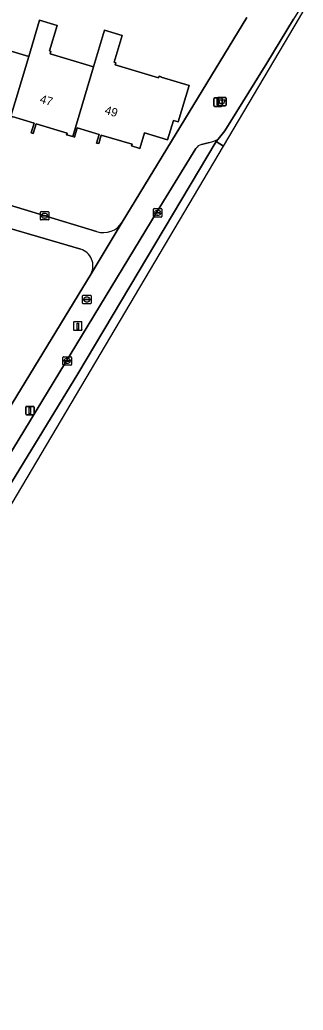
# Model space of a CAD drawing. Extents: x 162184 to 163154, y 385507 to 386516.
# Drawn here: x 162826.3 to 162859.8, y 385954.9 to 386071.9 of the extents above; entities that cross this region are included whole.
import ezdxf

# ---------------------------------------------------------------- set-up
doc = ezdxf.new("R2010")
doc.units = 0
for name, color, linetype in [('IMGEO_Afvalbak', 7, 'Continuous'), ('IMGEO_Brandkraan', 7, 'Continuous'), ('IMGEO_Erf', 7, 'Continuous'), ('IMGEO_Kolk', 7, 'Continuous'), ('IMGEO_Laadpaal', 7, 'Continuous'), ('IMGEO_Lichtmast', 7, 'Continuous'), ('IMGEO_Pand', 7, 'Continuous'), ('IMGEO_Pand_nummerreeks', 7, 'Continuous'), ('IMGEO_Parkeervlak_gesloten', 7, 'Continuous'), ('IMGEO_Rijbaan_lokaal_gesloten', 7, 'Continuous'), ('IMGEO_Rijbaan_lokaal_open', 7, 'Continuous'), ('IMGEO_Voetpad_open', 7, 'Continuous')]:
    doc.layers.add(name, color=color, linetype=linetype)

msp = doc.modelspace()

# ---------------------------------------------------------------- linework, layer by layer
at = {"layer": 'IMGEO_Afvalbak'}
for p, q in [((162849.78, 386062.78), (162850.57, 386062.78)), ((162850.57, 386062.78), (162849.78, 386062.78)), ((162849.68, 386061.88), (162849.68, 386062.68)), ((162849.68, 386062.68), (162849.68, 386061.88)), ((162850.57, 386061.78), (162849.78, 386061.78)), ((162849.78, 386061.78), (162850.57, 386061.78)), ((162850.67, 386062.68), (162850.67, 386061.88)), ((162850.67, 386061.88), (162850.67, 386062.68))]:
    msp.add_line(p, q, dxfattribs=at)
msp.add_lwpolyline([(162849.82, 386062.5), (162850.53, 386062.5), (162850.38, 386062.03), (162849.97, 386062.03), (162849.82, 386062.5)], dxfattribs=at)
for centre, start, end in [((162849.78, 386062.68), 90, 180), ((162849.78, 386062.68), 90, 180), ((162850.57, 386062.68), 0, 90), ((162850.57, 386062.68), 360, 90), ((162849.78, 386061.88), 180, 270), ((162849.78, 386061.88), 180, 270), ((162850.57, 386061.88), 270, 0), ((162850.57, 386061.88), 270, 0)]:
    msp.add_arc(centre, 0.1, start, end, dxfattribs=at)
at = {"layer": 'IMGEO_Brandkraan'}
for p, q in [((162833.82, 386039.4), (162834.67, 386039.4)), ((162833.74, 386038.48), (162833.74, 386039.33)), ((162834.67, 386038.4), (162833.82, 386038.4)), ((162834, 386038.9), (162834, 386038.91)), ((162834.44, 386038.86), (162834.04, 386038.86)), ((162834.05, 386038.95), (162834.44, 386038.95)), ((162834.23, 386039.18), (162834.26, 386039.18)), ((162834.25, 386038.62), (162834.23, 386038.62)), ((162834.49, 386038.91), (162834.49, 386038.9)), ((162834.74, 386039.33), (162834.74, 386038.48))]:
    msp.add_line(p, q, dxfattribs=at)
for points in [[(162833.82, 386039.4), (162834.67, 386039.4)], [(162833.74, 386038.48), (162833.74, 386039.33)], [(162834.67, 386038.4), (162833.82, 386038.4)], [(162834.74, 386039.33), (162834.74, 386038.48)]]:
    msp.add_lwpolyline(points, dxfattribs=at)
for centre, radius, start, end in [((162833.82, 386039.33), 0.0765, 91.552, 178.448), ((162833.82, 386039.33), 0.0765, 91.552, 178.448), ((162834.67, 386039.33), 0.0765, 1.552, 88.448), ((162834.67, 386039.33), 0.0765, 1.552, 88.448), ((162833.82, 386038.48), 0.0765, 181.552, 268.448), ((162833.82, 386038.48), 0.0765, 181.552, 268.448), ((162834.04, 386038.91), 0.0403, 85.8775, 175.7526), ((162834.04, 386038.9), 0.0366, 178.938, 274.7102), ((162834.45, 386038.91), 0.0386, 1.7309, 96.639), ((162834.44, 386038.9), 0.043, 264.8664, 352.4533), ((162834.67, 386038.48), 0.0765, 271.552, 358.448), ((162834.67, 386038.48), 0.0765, 271.552, 358.448)]:
    msp.add_arc(centre, radius, start, end, dxfattribs=at)
for centre, major_axis, ratio, start_param, end_param in [((162834.23, 386038.9), (-0.387, 0.002), 0.722429, 4.712389, 7.853982), ((162834.25, 386038.9), (-0.39, 0.002), 0.717154, 1.570796, 4.712389)]:
    msp.add_ellipse(centre, major_axis=major_axis, ratio=ratio, start_param=start_param, end_param=end_param, dxfattribs=at)
at = {"layer": 'IMGEO_Erf'}
for points in [[(162838.41, 386048.05), (162853.11, 386072.21)], [(162822.23, 386069.14), (162827.38, 386067.6), (162828.66, 386071.89), (162830.73, 386071.27), (162829.83, 386068.27), (162830, 386068.22), (162829.91, 386067.93), (162835.04, 386066.4), (162836.33, 386070.72), (162838.4, 386070.1), (162837.46, 386066.93), (162837.67, 386066.86), (162837.59, 386066.61), (162842.7, 386065.09), (162842.76, 386065.29), (162843.03, 386065.21), (162843.02, 386065.17), (162846.31, 386064.19), (162845.03, 386059.9), (162844.46, 386060.07), (162843.77, 386057.77), (162841.05, 386058.58), (162840.5, 386056.76), (162839.53, 386057.05), (162839.59, 386057.24), (162835.94, 386058.33), (162835.64, 386057.32), (162835.39, 386057.39), (162835.69, 386058.41), (162833.12, 386059.18), (162832.79, 386058.08), (162832.58, 386058.15), (162831.85, 386058.36), (162831.91, 386058.55), (162828.25, 386059.64), (162827.92, 386058.52), (162827.68, 386058.59), (162828.02, 386059.74), (162825.44, 386060.51)], [(162784.36, 386059.01), (162799.4, 386054.51), (162799.77, 386055.68), (162807.33, 386053.42), (162807.58, 386054.32), (162814.9, 386052.13), (162815.16, 386053.07), (162835.4, 386046.94)], [(162833.53, 386044.83), (162819.77, 386048.85), (162819.36, 386047.53), (162822.86, 386046.47), (162821.84, 386043.09), (162818.11, 386044.22), (162818.37, 386045.06), (162814.9, 386046.12), (162815.58, 386048.38), (162819.05, 386047.33), (162819.13, 386047.6), (162811.85, 386049.76), (162811.41, 386048.33), (162792.38, 386054.01), (162791.82, 386054.07), (162790.94, 386053.56), (162790.39, 386052.71), (162790.03, 386051.77), (162782.01, 386025.15)], [(162818.14, 386014.71), (162834.74, 386041.95)]]:
    msp.add_lwpolyline(points, dxfattribs=at)
for centre, radius, start, end in [((162836.23, 386049.33), 2.53, 250.7676, 329.5922), ((162832.94, 386042.89), 2.03, 332.218, 73.2556)]:
    msp.add_arc(centre, radius, start, end, dxfattribs=at)
at = {"layer": 'IMGEO_Kolk'}
for p, q in [((162828.76, 386048.37), (162828.76, 386049.22)), ((162828.83, 386049.3), (162829.69, 386049.3)), ((162829.02, 386048.79), (162829.02, 386048.8)), ((162829.06, 386048.84), (162829.46, 386048.84)), ((162829.46, 386048.75), (162829.06, 386048.75)), ((162829.25, 386049.08), (162829.27, 386049.08)), ((162829.5, 386048.8), (162829.5, 386048.79)), ((162829.76, 386049.22), (162829.76, 386048.37)), ((162842.1, 386048.71), (162842.1, 386049.57)), ((162842.17, 386049.64), (162843.03, 386049.64)), ((162842.36, 386049.13), (162842.36, 386049.15)), ((162842.4, 386049.18), (162842.8, 386049.18)), ((162842.8, 386049.1), (162842.4, 386049.1)), ((162842.59, 386049.42), (162842.61, 386049.42)), ((162842.61, 386048.86), (162842.59, 386048.86)), ((162842.84, 386049.15), (162842.84, 386049.13)), ((162843.1, 386049.57), (162843.1, 386048.71)), ((162829.69, 386048.3), (162828.83, 386048.3)), ((162829.27, 386048.52), (162829.25, 386048.52)), ((162843.03, 386048.64), (162842.17, 386048.64)), ((162831.42, 386031.21), (162831.42, 386032.06)), ((162831.49, 386032.14), (162832.35, 386032.14)), ((162831.68, 386031.63), (162831.68, 386031.64)), ((162831.72, 386031.68), (162832.12, 386031.68)), ((162832.12, 386031.59), (162831.72, 386031.59)), ((162831.91, 386031.92), (162831.93, 386031.92)), ((162831.93, 386031.36), (162831.91, 386031.36)), ((162832.16, 386031.64), (162832.16, 386031.63)), ((162832.42, 386032.06), (162832.42, 386031.21)), ((162832.35, 386031.14), (162831.49, 386031.14))]:
    msp.add_line(p, q, dxfattribs=at)
for points in [[(162828.76, 386048.37), (162828.76, 386049.22)], [(162828.83, 386049.3), (162829.69, 386049.3)], [(162829.76, 386049.22), (162829.76, 386048.37)], [(162842.1, 386048.71), (162842.1, 386049.57)], [(162842.17, 386049.64), (162843.03, 386049.64)], [(162843.1, 386049.57), (162843.1, 386048.71)], [(162829.69, 386048.3), (162828.83, 386048.3)], [(162843.03, 386048.64), (162842.17, 386048.64)], [(162831.42, 386031.21), (162831.42, 386032.06)], [(162831.49, 386032.14), (162832.35, 386032.14)], [(162832.42, 386032.06), (162832.42, 386031.21)], [(162832.35, 386031.14), (162831.49, 386031.14)]]:
    msp.add_lwpolyline(points, dxfattribs=at)
for centre, radius, start, end in [((162828.84, 386049.22), 0.0765, 91.552, 178.448), ((162828.84, 386049.22), 0.0765, 91.552, 178.448), ((162829.06, 386048.8), 0.0403, 85.8775, 175.7526), ((162829.06, 386048.79), 0.0366, 178.938, 274.7102), ((162829.46, 386048.8), 0.0386, 1.7309, 96.639), ((162829.46, 386048.8), 0.043, 264.8664, 352.4533), ((162829.68, 386049.22), 0.0765, 1.552, 88.448), ((162829.68, 386049.22), 0.0765, 1.552, 88.448), ((162842.18, 386049.56), 0.0765, 91.552, 178.448), ((162842.18, 386049.56), 0.0765, 91.552, 178.448), ((162842.4, 386049.14), 0.0403, 85.8775, 175.7526), ((162842.4, 386049.13), 0.0366, 178.938, 274.7102), ((162842.8, 386049.14), 0.0386, 1.7309, 96.639), ((162842.8, 386049.14), 0.043, 264.8664, 352.4533), ((162843.02, 386049.56), 0.0765, 1.552, 88.448), ((162843.02, 386049.56), 0.0765, 1.552, 88.448), ((162828.84, 386048.37), 0.0765, 181.552, 268.448), ((162828.84, 386048.37), 0.0765, 181.552, 268.448), ((162829.68, 386048.37), 0.0765, 271.552, 358.448), ((162829.68, 386048.37), 0.0765, 271.552, 358.448), ((162842.18, 386048.71), 0.0765, 181.552, 268.448), ((162842.18, 386048.71), 0.0765, 181.552, 268.448), ((162843.02, 386048.71), 0.0765, 271.552, 358.448), ((162843.02, 386048.71), 0.0765, 271.552, 358.448), ((162831.5, 386032.06), 0.0765, 91.552, 178.448), ((162831.5, 386032.06), 0.0765, 91.552, 178.448), ((162831.5, 386031.21), 0.0765, 181.552, 268.448), ((162831.5, 386031.21), 0.0765, 181.552, 268.448), ((162831.72, 386031.64), 0.0403, 85.8775, 175.7526), ((162831.72, 386031.63), 0.0366, 178.938, 274.7102), ((162832.12, 386031.64), 0.0386, 1.7309, 96.639), ((162832.12, 386031.64), 0.043, 264.8664, 352.4533), ((162832.34, 386032.06), 0.0765, 1.552, 88.448), ((162832.34, 386032.06), 0.0765, 1.552, 88.448), ((162832.34, 386031.21), 0.0765, 271.552, 358.448), ((162832.34, 386031.21), 0.0765, 271.552, 358.448)]:
    msp.add_arc(centre, radius, start, end, dxfattribs=at)
for centre, major_axis, ratio, start_param, end_param in [((162829.25, 386048.8), (-0.387, 0.002), 0.722429, 4.712389, 7.853982), ((162829.27, 386048.8), (-0.39, 0.002), 0.717154, 1.570796, 4.712389), ((162842.59, 386049.14), (-0.387, 0.002), 0.722429, 4.712389, 7.853982), ((162842.61, 386049.14), (-0.39, 0.002), 0.717154, 1.570796, 4.712389), ((162831.91, 386031.64), (-0.387, 0.002), 0.722429, 4.712389, 7.853982), ((162831.93, 386031.64), (-0.39, 0.002), 0.717154, 1.570796, 4.712389)]:
    msp.add_ellipse(centre, major_axis=major_axis, ratio=ratio, start_param=start_param, end_param=end_param, dxfattribs=at)
at = {"layer": 'IMGEO_Laadpaal'}
for p, q in [((162832.67, 386036.19), (162832.67, 386035.35)), ((162832.67, 386036.19), (162832.67, 386035.35)), ((162833.59, 386036.27), (162832.75, 386036.27)), ((162833.59, 386036.27), (162832.75, 386036.27)), ((162833.67, 386035.36), (162833.67, 386036.2)), ((162833.67, 386035.36), (162833.67, 386036.2)), ((162832.76, 386035.28), (162833.6, 386035.28)), ((162832.76, 386035.28), (162833.6, 386035.28))]:
    msp.add_line(p, q, dxfattribs=at)
msp.add_lwpolyline([(162833.09, 386036.09), (162833.25, 386036.09), (162833.25, 386035.36), (162833.09, 386035.36), (162833.09, 386036.09)], dxfattribs=at)
for centre, start, end in [((162832.75, 386036.2), 92.4484, 184.2845), ((162832.75, 386036.2), 92.4484, 184.2845), ((162833.6, 386036.2), 2.4484, 94.2845), ((162833.6, 386036.2), 2.4484, 94.2845), ((162832.75, 386035.35), 182.4484, 274.2845), ((162832.75, 386035.35), 182.4484, 274.2845), ((162833.6, 386035.35), 272.4484, 4.2845), ((162833.6, 386035.35), 272.4484, 4.2845)]:
    msp.add_arc(centre, 0.0779, start, end, dxfattribs=at)
at = {"layer": 'IMGEO_Lichtmast'}
for p, q in [((162849.22, 386061.82), (162849.22, 386062.62)), ((162849.22, 386062.62), (162849.22, 386061.82)), ((162849.32, 386062.72), (162850.11, 386062.72)), ((162850.11, 386062.72), (162849.32, 386062.72)), ((162850.11, 386061.72), (162849.32, 386061.72)), ((162849.32, 386061.72), (162850.11, 386061.72)), ((162850.21, 386062.62), (162850.21, 386061.82)), ((162850.21, 386061.82), (162850.21, 386062.62)), ((162827.03, 386025.37), (162827.03, 386026.17)), ((162827.03, 386026.17), (162827.03, 386025.37)), ((162827.13, 386026.27), (162827.91, 386026.27)), ((162827.91, 386026.27), (162827.13, 386026.27)), ((162828.01, 386026.17), (162828.01, 386025.37)), ((162828.01, 386025.37), (162828.01, 386026.17)), ((162827.91, 386025.27), (162827.13, 386025.27)), ((162827.13, 386025.27), (162827.91, 386025.27))]:
    msp.add_line(p, q, dxfattribs=at)
for points in [[(162849.64, 386062.6), (162849.79, 386062.6), (162849.79, 386061.85), (162849.64, 386061.85), (162849.64, 386062.6)], [(162827.44, 386026.14), (162827.6, 386026.14), (162827.6, 386025.39), (162827.44, 386025.39), (162827.44, 386026.14)]]:
    msp.add_lwpolyline(points, dxfattribs=at)
for centre, start, end in [((162849.32, 386062.62), 90, 180), ((162849.32, 386062.62), 90, 180), ((162849.32, 386061.82), 180, 270), ((162849.32, 386061.82), 180, 270), ((162850.11, 386062.62), 0, 90), ((162850.11, 386062.62), 360, 90), ((162850.11, 386061.82), 270, 0), ((162850.11, 386061.82), 270, 0), ((162827.13, 386026.17), 90, 180), ((162827.13, 386026.17), 90, 180), ((162827.13, 386025.37), 180, 270), ((162827.13, 386025.37), 180, 270), ((162827.91, 386026.17), 0, 90), ((162827.91, 386026.17), 360, 90), ((162827.91, 386025.37), 270, 0), ((162827.91, 386025.37), 270, 0)]:
    msp.add_arc(centre, 0.1, start, end, dxfattribs=at)
at = {"layer": 'IMGEO_Pand'}
for points in [[(162817.22, 386060.67), (162817.44, 386060.6), (162817.77, 386061.72), (162820.35, 386060.95), (162820.04, 386059.93), (162820.28, 386059.85), (162820.59, 386060.89), (162824.18, 386059.81), (162824.12, 386059.62), (162824.93, 386059.38), (162827.38, 386067.6), (162822.23, 386069.14), (162822.3, 386069.37), (162822.1, 386069.43), (162823, 386072.46), (162820.93, 386073.08), (162819.67, 386068.88)], [(162835.04, 386066.4), (162829.91, 386067.93), (162830, 386068.22), (162829.83, 386068.27), (162830.73, 386071.27), (162828.66, 386071.89), (162827.38, 386067.6), (162824.93, 386059.38), (162825.08, 386059.33), (162825.44, 386060.51), (162828.02, 386059.74), (162827.68, 386058.59), (162827.92, 386058.52), (162828.25, 386059.64), (162831.91, 386058.55), (162831.85, 386058.36), (162832.58, 386058.15)], [(162843.02, 386065.17), (162843.03, 386065.21), (162842.76, 386065.29), (162842.7, 386065.09), (162837.59, 386066.61), (162837.67, 386066.86), (162837.46, 386066.93), (162838.4, 386070.1), (162836.33, 386070.72), (162835.04, 386066.4), (162832.58, 386058.15), (162832.79, 386058.08), (162833.12, 386059.18), (162835.69, 386058.41), (162835.39, 386057.39), (162835.64, 386057.32), (162835.94, 386058.33), (162839.59, 386057.24), (162839.53, 386057.05), (162840.5, 386056.76), (162841.05, 386058.58), (162843.77, 386057.77), (162844.46, 386060.07), (162845.03, 386059.9), (162846.31, 386064.19)]]:
    msp.add_lwpolyline(points, close=True, dxfattribs=at)
at = {"layer": 'IMGEO_Parkeervlak_gesloten'}
for points in [[(162833.2, 386030.11), (162849.49, 386057.57), (162849.73, 386057.85)], [(162848.72, 386057.46), (162847.76, 386057.2)], [(162847.12, 386056.76), (162842.56, 386049.28), (162812.59, 386000), (162810.45, 385996.48), (162805.04, 385987.58)], [(162804.81, 385986.62), (162805.15, 385984.63), (162805.18, 385984.27), (162805.15, 385983.87), (162813.9, 385998.55), (162833.2, 386030.11)]]:
    msp.add_lwpolyline(points, dxfattribs=at)
for centre, radius, start, end in [((162848.02, 386056.13), 1.1, 103.4441, 145.1132), ((162847.59, 386061.89), 4.57, 284.3997, 297.8746)]:
    msp.add_arc(centre, radius, start, end, dxfattribs=at)
at = {"layer": 'IMGEO_Rijbaan_lokaal_gesloten'}
msp.add_lwpolyline([(162791.04, 385947.78), (162787.58, 385950.88), (162799.32, 385970.72), (162850.37, 386057.02), (162849.49, 386057.57), (162833.2, 386030.11), (162813.9, 385998.55), (162805.15, 385983.87), (162803.18, 385980.68), (162802.15, 385979.03), (162800.25, 385975.98), (162790.92, 385961.05)], dxfattribs=at)
at = {"layer": 'IMGEO_Rijbaan_lokaal_open'}
msp.add_lwpolyline([(162850.37, 386057.02), (162859.33, 386072.17), (162859.77, 386072.92), (162859.35, 386073.18), (162858.63, 386072.01), (162855.47, 386066.84), (162850.54, 386058.81), (162849.73, 386057.85), (162849.49, 386057.57)], close=True, dxfattribs=at)
at = {"layer": 'IMGEO_Voetpad_open'}
for points in [[(162853.11, 386072.21), (162838.41, 386048.05), (162838.31, 386047.83), (162834.74, 386041.95), (162818.14, 386014.71)], [(162849.73, 386057.85), (162850.54, 386058.81), (162855.47, 386066.84), (162858.63, 386072.01)], [(162815.16, 386053.07), (162814.9, 386052.13), (162807.58, 386054.32), (162807.33, 386053.42), (162799.77, 386055.68), (162799.4, 386054.51), (162784.36, 386059.01), (162784.67, 386056.18), (162792.38, 386054.01), (162811.41, 386048.33), (162811.85, 386049.76), (162819.13, 386047.6), (162819.36, 386047.53), (162819.77, 386048.85), (162833.53, 386044.83)], [(162847.76, 386057.2), (162848.72, 386057.46)], [(162842.56, 386049.28), (162847.12, 386056.76)], [(162835.4, 386046.94), (162815.16, 386053.07)], [(162805.04, 385987.58), (162810.45, 385996.48), (162812.59, 386000), (162842.56, 386049.28)], [(162834.74, 386041.95), (162838.31, 386047.83), (162838.41, 386048.05)]]:
    msp.add_lwpolyline(points, dxfattribs=at)
for centre, radius, start, end in [((162848.02, 386056.13), 1.1, 103.4441, 145.1132), ((162847.59, 386061.89), 4.57, 284.3997, 297.8746), ((162836.23, 386049.33), 2.53, 250.7676, 329.5922), ((162832.94, 386042.89), 2.03, 332.218, 73.2556)]:
    msp.add_arc(centre, radius, start, end, dxfattribs=at)

# ---------------------------------------------------------------- texts
at = {"layer": 'IMGEO_Pand_nummerreeks'}
for s, rotation, p in [('47', 343.0979, (162828.62, 386062.18)), ('49', 343.3556, (162836.28, 386060.86))]:
    msp.add_text(s, height=1, rotation=rotation, dxfattribs=at).set_placement(p)

doc.saveas('drawing.dxf')
